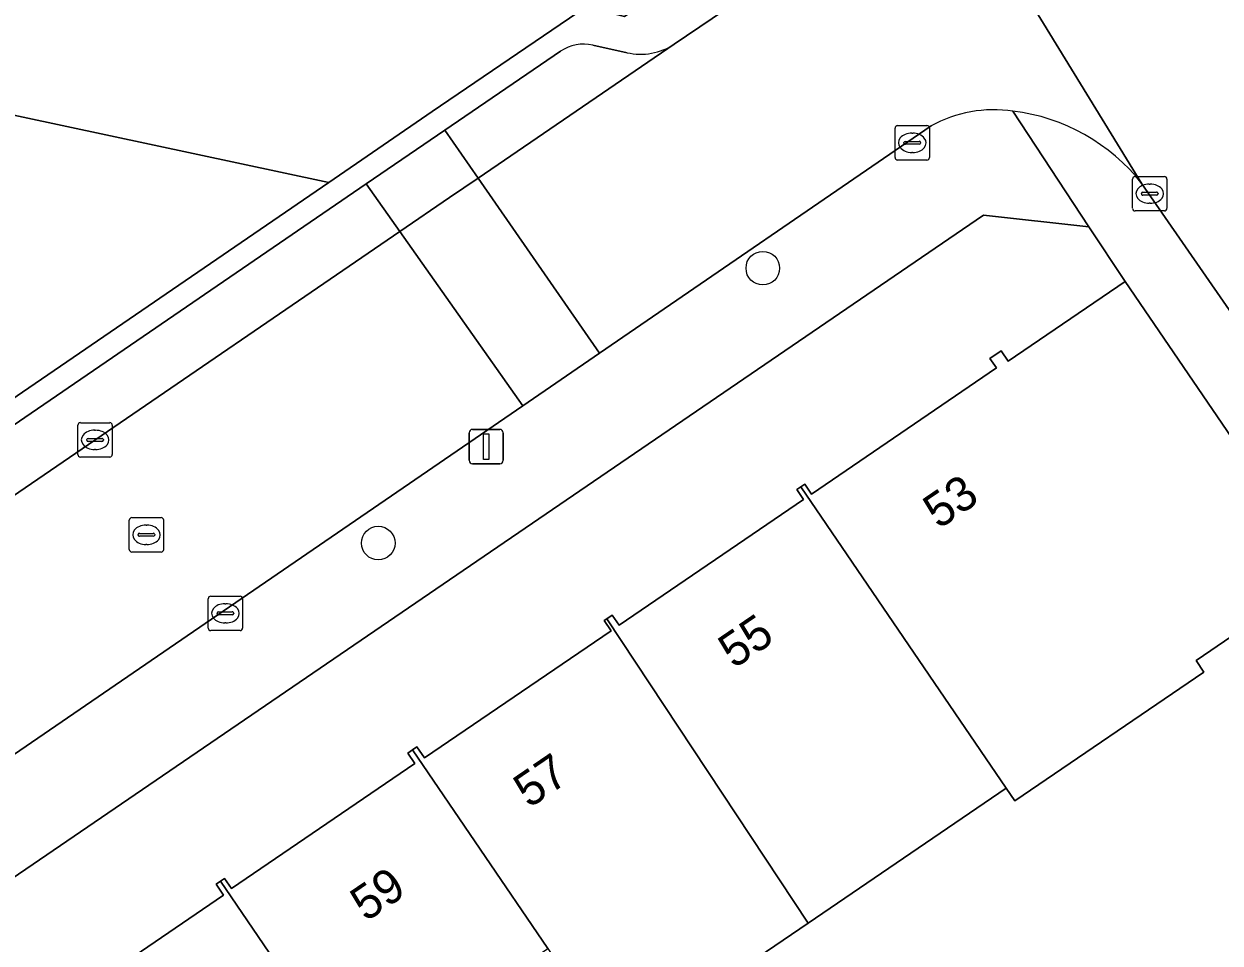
# Model space of a CAD drawing. Extents: x 157445 to 158888, y 383061 to 384688.
# Drawn here: x 158120.93 to 158155.69, y 383911.91 to 383938.64 of the extents above; entities that cross this region are included whole.
import ezdxf

# ---------------------------------------------------------------- set-up
doc = ezdxf.new("R2010")
doc.units = 0
for name, color, linetype in [('IMGEO_Boom', 7, 'Continuous'), ('IMGEO_Erf', 7, 'Continuous'), ('IMGEO_Groenvoorziening', 7, 'Continuous'), ('IMGEO_Kolk', 7, 'Continuous'), ('IMGEO_Lichtmast', 7, 'Continuous'), ('IMGEO_Pand', 7, 'Continuous'), ('IMGEO_Pand_nummerreeks', 7, 'Continuous'), ('IMGEO_Parkeervlak_open', 7, 'Continuous'), ('IMGEO_Rijbaan_lokaal_open', 7, 'Continuous'), ('IMGEO_Rioolput', 7, 'Continuous'), ('IMGEO_Voetpad_open', 7, 'Continuous')]:
    doc.layers.add(name, color=color, linetype=linetype)

msp = doc.modelspace()

# ---------------------------------------------------------------- linework, layer by layer
at = {"layer": 'IMGEO_Boom'}
for centre in [(158142.404, 383931.538), (158131.225, 383923.543)]:
    msp.add_circle(centre, 0.489, dxfattribs=at)
at = {"layer": 'IMGEO_Erf'}
for points in [[(158132.292, 383917.137), (158132.085, 383917.439), (158132.218, 383917.53), (158132.35, 383917.62), (158132.571, 383917.296), (158137.996, 383920.993), (158137.792, 383921.29), (158137.87, 383921.343), (158138.026, 383921.45), (158138.225, 383921.158), (158143.587, 383924.813), (158143.393, 383925.098), (158143.509, 383925.177), (158143.622, 383925.254), (158143.817, 383924.969), (158149.195, 383928.636), (158149.005, 383928.914), (158149.329, 383929.135), (158149.537, 383928.829), (158152.941, 383931.151), (158151.882, 383932.744), (158148.818, 383933.08), (158107.25, 383904.692)], [(158168.836, 383907.967), (158158.725, 383922.665), (158155.001, 383920.125), (158155.227, 383919.794), (158149.73, 383916.045), (158149.477, 383916.417), (158143.722, 383912.494), (158138.209, 383908.736)], [(158106.683, 383902.256), (158107.704, 383900.761), (158107.921, 383900.91), (158108.119, 383900.62), (158109.862, 383901.809), (158109.665, 383902.098), (158109.951, 383902.294), (158110.128, 383902.034), (158115.52, 383905.709), (158115.34, 383905.972), (158115.45, 383906.048), (158115.56, 383906.123), (158115.767, 383905.82), (158121.077, 383909.439), (158120.861, 383909.756), (158120.998, 383909.849), (158121.137, 383909.944), (158121.347, 383909.636), (158126.731, 383913.306), (158126.513, 383913.625), (158126.638, 383913.71), (158126.759, 383913.792), (158126.957, 383913.501), (158132.292, 383917.137)]]:
    msp.add_lwpolyline(points, dxfattribs=at)
at = {"layer": 'IMGEO_Groenvoorziening'}
for points in [[(158112.294, 383944.329), (158112.746, 383940.862), (158113.147, 383937.59), (158129.791, 383934.033), (158132.796, 383936.089), (158137.27, 383939.14), (158138.383, 383938.856), (158141.77, 383941.24)], [(158129.791, 383934.033), (158113.147, 383937.59), (158113.333, 383936.07)], [(158104.012, 383915.602), (158103.645, 383916.138), (158129.791, 383934.033)]]:
    msp.add_lwpolyline(points, dxfattribs=at)
at = {"layer": 'IMGEO_Kolk'}
for p, q in [((158146.323, 383935.683), (158147.175, 383935.683)), ((158146.248, 383934.757), (158146.248, 383935.609)), ((158146.736, 383935.463), (158146.761, 383935.463)), ((158147.249, 383935.609), (158147.249, 383934.757)), ((158146.507, 383935.177), (158146.507, 383935.189)), ((158146.945, 383935.14), (158146.547, 383935.14)), ((158146.55, 383935.226), (158146.948, 383935.226)), ((158146.991, 383935.189), (158146.991, 383935.177)), ((158147.175, 383934.683), (158146.323, 383934.683)), ((158146.759, 383934.903), (158146.734, 383934.903)), ((158153.15, 383933.278), (158153.15, 383934.13)), ((158153.225, 383934.204), (158154.077, 383934.204)), ((158153.638, 383933.984), (158153.663, 383933.984)), ((158154.151, 383934.13), (158154.151, 383933.278)), ((158153.409, 383933.698), (158153.409, 383933.71)), ((158153.847, 383933.661), (158153.449, 383933.661)), ((158153.452, 383933.747), (158153.85, 383933.747)), ((158153.893, 383933.71), (158153.893, 383933.698)), ((158153.661, 383933.424), (158153.636, 383933.424)), ((158154.077, 383933.204), (158153.225, 383933.204)), ((158122.569, 383927.045), (158123.421, 383927.045)), ((158122.494, 383926.119), (158122.494, 383926.971)), ((158122.982, 383926.825), (158123.007, 383926.825)), ((158123.495, 383926.971), (158123.495, 383926.119)), ((158122.753, 383926.539), (158122.753, 383926.551)), ((158123.191, 383926.502), (158122.793, 383926.502)), ((158122.796, 383926.588), (158123.194, 383926.588)), ((158123.237, 383926.551), (158123.237, 383926.539)), ((158123.421, 383926.045), (158122.569, 383926.045)), ((158123.005, 383926.265), (158122.98, 383926.265)), ((158126.282, 383921.074), (158126.282, 383921.926)), ((158126.357, 383922), (158127.209, 383922)), ((158126.77, 383921.78), (158126.795, 383921.78)), ((158127.283, 383921.926), (158127.283, 383921.074)), ((158126.541, 383921.494), (158126.541, 383921.506)), ((158126.979, 383921.457), (158126.581, 383921.457)), ((158126.584, 383921.543), (158126.982, 383921.543)), ((158127.025, 383921.506), (158127.025, 383921.494)), ((158126.793, 383921.22), (158126.768, 383921.22)), ((158127.209, 383921), (158126.357, 383921))]:
    msp.add_line(p, q, dxfattribs=at)
for points in [[(158146.323, 383935.683), (158147.175, 383935.683)], [(158146.248, 383934.757), (158146.248, 383935.609)], [(158147.249, 383935.609), (158147.249, 383934.757)], [(158147.175, 383934.683), (158146.323, 383934.683)], [(158153.15, 383933.278), (158153.15, 383934.13)], [(158153.225, 383934.204), (158154.077, 383934.204)], [(158154.151, 383934.13), (158154.151, 383933.278)], [(158154.077, 383933.204), (158153.225, 383933.204)], [(158122.569, 383927.045), (158123.421, 383927.045)], [(158122.494, 383926.119), (158122.494, 383926.971)], [(158123.495, 383926.971), (158123.495, 383926.119)], [(158123.421, 383926.045), (158122.569, 383926.045)], [(158126.282, 383921.074), (158126.282, 383921.926)], [(158126.357, 383922), (158127.209, 383922)], [(158127.283, 383921.926), (158127.283, 383921.074)], [(158127.209, 383921), (158126.357, 383921)]]:
    msp.add_lwpolyline(points, dxfattribs=at)
for centre, radius, start, end in [((158146.325, 383935.607), 0.0765, 91.552, 178.448), ((158146.325, 383935.607), 0.0765, 91.552, 178.448), ((158147.173, 383935.607), 0.0765, 1.552, 88.448), ((158147.173, 383935.607), 0.0765, 1.552, 88.448), ((158146.547, 383935.186), 0.0403, 85.8775, 175.7526), ((158146.544, 383935.176), 0.0366, 178.938, 274.7102), ((158146.948, 383935.183), 0.043, 264.8664, 352.4533), ((158146.952, 383935.188), 0.0386, 1.7309, 96.639), ((158146.325, 383934.759), 0.0765, 181.552, 268.448), ((158146.325, 383934.759), 0.0765, 181.552, 268.448), ((158147.173, 383934.759), 0.0765, 271.552, 358.448), ((158147.173, 383934.759), 0.0765, 271.552, 358.448), ((158153.227, 383934.128), 0.0765, 91.552, 178.448), ((158153.227, 383934.128), 0.0765, 91.552, 178.448), ((158154.075, 383934.128), 0.0765, 1.552, 88.448), ((158154.075, 383934.128), 0.0765, 1.552, 88.448), ((158153.449, 383933.707), 0.0403, 85.8775, 175.7526), ((158153.446, 383933.697), 0.0366, 178.938, 274.7102), ((158153.85, 383933.704), 0.043, 264.8664, 352.4533), ((158153.854, 383933.709), 0.0386, 1.7309, 96.639), ((158153.227, 383933.28), 0.0765, 181.552, 268.448), ((158153.227, 383933.28), 0.0765, 181.552, 268.448), ((158154.075, 383933.28), 0.0765, 271.552, 358.448), ((158154.075, 383933.28), 0.0765, 271.552, 358.448), ((158122.571, 383926.969), 0.0765, 91.552, 178.448), ((158122.571, 383926.969), 0.0765, 91.552, 178.448), ((158123.419, 383926.969), 0.0765, 1.552, 88.448), ((158123.419, 383926.969), 0.0765, 1.552, 88.448), ((158122.793, 383926.548), 0.0403, 85.8775, 175.7526), ((158122.79, 383926.538), 0.0366, 178.938, 274.7102), ((158123.194, 383926.545), 0.043, 264.8664, 352.4533), ((158123.198, 383926.55), 0.0386, 1.7309, 96.639), ((158122.571, 383926.121), 0.0765, 181.552, 268.448), ((158122.571, 383926.121), 0.0765, 181.552, 268.448), ((158123.419, 383926.121), 0.0765, 271.552, 358.448), ((158123.419, 383926.121), 0.0765, 271.552, 358.448), ((158126.359, 383921.924), 0.0765, 91.552, 178.448), ((158126.359, 383921.924), 0.0765, 91.552, 178.448), ((158127.207, 383921.924), 0.0765, 1.552, 88.448), ((158127.207, 383921.924), 0.0765, 1.552, 88.448), ((158126.581, 383921.503), 0.0403, 85.8775, 175.7526), ((158126.578, 383921.493), 0.0366, 178.938, 274.7102), ((158126.982, 383921.5), 0.043, 264.8664, 352.4533), ((158126.986, 383921.505), 0.0386, 1.7309, 96.639), ((158126.359, 383921.076), 0.0765, 181.552, 268.448), ((158126.359, 383921.076), 0.0765, 181.552, 268.448), ((158127.207, 383921.076), 0.0765, 271.552, 358.448), ((158127.207, 383921.076), 0.0765, 271.552, 358.448)]:
    msp.add_arc(centre, radius, start, end, dxfattribs=at)
for centre, major_axis, ratio, start_param, end_param in [((158146.735, 383935.183), (-0.387, 0.002), 0.722429, 4.712389, 7.853982), ((158146.76, 383935.183), (-0.39, 0.002), 0.717154, 1.570796, 4.712389), ((158153.637, 383933.704), (-0.387, 0.002), 0.722429, 4.712389, 7.853982), ((158153.662, 383933.704), (-0.39, 0.002), 0.717154, 1.570796, 4.712389), ((158122.981, 383926.545), (-0.387, 0.002), 0.722429, 4.712389, 7.853982), ((158123.006, 383926.545), (-0.39, 0.002), 0.717154, 1.570796, 4.712389), ((158126.769, 383921.5), (-0.387, 0.002), 0.722429, 4.712389, 7.853982), ((158126.794, 383921.5), (-0.39, 0.002), 0.717154, 1.570796, 4.712389)]:
    msp.add_ellipse(centre, major_axis=major_axis, ratio=ratio, start_param=start_param, end_param=end_param, dxfattribs=at)
at = {"layer": 'IMGEO_Lichtmast'}
for p, q in [((158133.869, 383925.95), (158133.869, 383926.75)), ((158133.869, 383926.75), (158133.869, 383925.95)), ((158133.969, 383926.85), (158134.759, 383926.85)), ((158134.759, 383926.85), (158133.969, 383926.85)), ((158134.859, 383926.75), (158134.859, 383925.95)), ((158134.859, 383925.95), (158134.859, 383926.75)), ((158134.759, 383925.85), (158133.969, 383925.85)), ((158133.969, 383925.85), (158134.759, 383925.85))]:
    msp.add_line(p, q, dxfattribs=at)
msp.add_lwpolyline([(158134.289, 383926.725), (158134.439, 383926.725), (158134.439, 383925.975), (158134.289, 383925.975), (158134.289, 383926.725)], dxfattribs=at)
for centre, start, end in [((158133.969, 383926.75), 90, 180), ((158133.969, 383926.75), 90, 180), ((158134.759, 383926.75), 0, 90), ((158134.759, 383926.75), 360, 90), ((158133.969, 383925.95), 180, 270), ((158133.969, 383925.95), 180, 270), ((158134.759, 383925.95), 270, 0), ((158134.759, 383925.95), 270, 0)]:
    msp.add_arc(centre, 0.1, start, end, dxfattribs=at)
at = {"layer": 'IMGEO_Pand'}
for points in [[(158143.509, 383925.177), (158149.477, 383916.417), (158149.73, 383916.045), (158155.227, 383919.794), (158155.001, 383920.125), (158158.725, 383922.665), (158152.941, 383931.151), (158149.537, 383928.829), (158149.329, 383929.135), (158149.005, 383928.914), (158149.195, 383928.636), (158143.817, 383924.969), (158143.622, 383925.254)], [(158137.87, 383921.343), (158143.722, 383912.494), (158149.477, 383916.417), (158143.509, 383925.177), (158143.393, 383925.098), (158143.587, 383924.813), (158138.225, 383921.158), (158138.026, 383921.45)], [(158137.87, 383921.343), (158137.792, 383921.29), (158137.996, 383920.993), (158132.571, 383917.296), (158132.35, 383917.62), (158132.218, 383917.53), (158136.155, 383911.752), (158138.209, 383908.736), (158143.722, 383912.494)], [(158136.155, 383911.752), (158132.218, 383917.53), (158132.085, 383917.439), (158132.292, 383917.137), (158126.957, 383913.501), (158126.759, 383913.792), (158126.638, 383913.71), (158130.566, 383907.942)], [(158124.919, 383904.093), (158130.566, 383907.942), (158126.638, 383913.71), (158126.513, 383913.625), (158126.731, 383913.306), (158121.347, 383909.636), (158121.137, 383909.944), (158120.998, 383909.849)]]:
    msp.add_lwpolyline(points, close=True, dxfattribs=at)
at = {"layer": 'IMGEO_Parkeervlak_open'}
for points in [[(158136.525, 383937.845), (158133.162, 383935.552), (158134.127, 383934.16), (158139.831, 383938.05)], [(158138.457, 383937.803), (158137.463, 383938.025)], [(158103.038, 383912.884), (158131.852, 383932.606), (158130.877, 383933.99), (158104.012, 383915.602)]]:
    msp.add_lwpolyline(points, dxfattribs=at)
msp.add_lwpolyline([(158133.162, 383935.552), (158130.877, 383933.99), (158131.852, 383932.606), (158133.296, 383933.594), (158134.127, 383934.16)], close=True, dxfattribs=at)
for centre, radius, start, end in [((158137.202, 383936.851), 1.203, 77.4755, 124.2503), ((158138.852, 383939.549), 1.79, 257.2367, 303.1454)]:
    msp.add_arc(centre, radius, start, end, dxfattribs=at)
at = {"layer": 'IMGEO_Rijbaan_lokaal_open'}
for points in [[(158125.01, 383977.147), (158125.236, 383976.812), (158130.206, 383969.44), (158143.875, 383949.453), (158144.505, 383948.544), (158153.422, 383933.994), (158158.232, 383927.036), (158162.527, 383930.304), (158171.199, 383936.902)], [(158153.422, 383933.994), (158144.505, 383948.544)], [(158143.145, 383940.348), (158142.42, 383939.815), (158139.831, 383938.05), (158134.127, 383934.16), (158137.658, 383929.066), (158147.296, 383935.673)]]:
    msp.add_lwpolyline(points, dxfattribs=at)
for points in [[(158134.127, 383934.16), (158133.296, 383933.594), (158131.852, 383932.606), (158135.426, 383927.536), (158137.658, 383929.066)], [(158135.426, 383927.536), (158131.852, 383932.606), (158103.038, 383912.884), (158093.943, 383906.66), (158088.566, 383902.987), (158078.912, 383896.392), (158082.388, 383891.324), (158088.313, 383895.363), (158095.088, 383899.962), (158102.711, 383905.136), (158106.703, 383907.846)]]:
    msp.add_lwpolyline(points, close=True, dxfattribs=at)
for centre, radius, start, end in [((158149.125, 383932.366), 3.779, 81.6355, 118.9488), ((158148.991, 383930.509), 5.638, 38.1809, 83.0266)]:
    msp.add_arc(centre, radius, start, end, dxfattribs=at)
at = {"layer": 'IMGEO_Rioolput'}
for p, q in [((158123.987, 383923.358), (158123.987, 383924.21)), ((158124.062, 383924.284), (158124.914, 383924.284)), ((158124.988, 383924.21), (158124.988, 383923.358)), ((158124.475, 383924.064), (158124.5, 383924.064)), ((158124.246, 383923.778), (158124.246, 383923.79)), ((158124.684, 383923.741), (158124.286, 383923.741)), ((158124.289, 383923.827), (158124.687, 383923.827)), ((158124.73, 383923.79), (158124.73, 383923.778)), ((158124.914, 383923.284), (158124.062, 383923.284)), ((158124.498, 383923.504), (158124.473, 383923.504))]:
    msp.add_line(p, q, dxfattribs=at)
for points in [[(158123.987, 383923.358), (158123.987, 383924.21)], [(158124.062, 383924.284), (158124.914, 383924.284)], [(158124.988, 383924.21), (158124.988, 383923.358)], [(158124.914, 383923.284), (158124.062, 383923.284)]]:
    msp.add_lwpolyline(points, dxfattribs=at)
for centre, radius, start, end in [((158124.064, 383924.208), 0.0765, 91.552, 178.448), ((158124.064, 383924.208), 0.0765, 91.552, 178.448), ((158124.912, 383924.208), 0.0765, 1.552, 88.448), ((158124.912, 383924.208), 0.0765, 1.552, 88.448), ((158124.286, 383923.787), 0.0403, 85.8775, 175.7526), ((158124.283, 383923.777), 0.0366, 178.938, 274.7102), ((158124.687, 383923.784), 0.043, 264.8664, 352.4533), ((158124.691, 383923.789), 0.0386, 1.7309, 96.639), ((158124.064, 383923.36), 0.0765, 181.552, 268.448), ((158124.064, 383923.36), 0.0765, 181.552, 268.448), ((158124.912, 383923.36), 0.0765, 271.552, 358.448), ((158124.912, 383923.36), 0.0765, 271.552, 358.448)]:
    msp.add_arc(centre, radius, start, end, dxfattribs=at)
for centre, major_axis, ratio, start_param, end_param in [((158124.474, 383923.784), (-0.387, 0.002), 0.722429, 4.712389, 7.853982), ((158124.499, 383923.784), (-0.39, 0.002), 0.717154, 1.570796, 4.712389)]:
    msp.add_ellipse(centre, major_axis=major_axis, ratio=ratio, start_param=start_param, end_param=end_param, dxfattribs=at)
at = {"layer": 'IMGEO_Voetpad_open'}
for points in [[(158141.77, 383941.24), (158138.383, 383938.856), (158137.27, 383939.14), (158132.796, 383936.089), (158129.791, 383934.033), (158103.645, 383916.138), (158104.012, 383915.602), (158130.877, 383933.99), (158133.162, 383935.552)], [(158139.831, 383938.05), (158142.42, 383939.815), (158143.145, 383940.348)], [(158133.162, 383935.552), (158136.525, 383937.845)], [(158137.463, 383938.025), (158138.457, 383937.803)], [(158148.818, 383933.08), (158151.882, 383932.744), (158149.675, 383936.105)], [(158149.675, 383936.105), (158151.882, 383932.744), (158152.941, 383931.151), (158158.725, 383922.665), (158168.836, 383907.967), (158169.711, 383906.69), (158189.73, 383877.146), (158190.846, 383875.319), (158191.502, 383874.348)], [(158147.296, 383935.673), (158137.658, 383929.066), (158135.426, 383927.536), (158106.703, 383907.846), (158102.711, 383905.136), (158103.318, 383904.242), (158102.377, 383901.408), (158107.25, 383904.692), (158148.818, 383933.08)], [(158172.66, 383908.948), (158172.255, 383909.541), (158168.829, 383914.557), (158168.274, 383915.37), (158163.296, 383919.392), (158160.19, 383924.14), (158158.898, 383926.161), (158158.232, 383927.036), (158153.422, 383933.994)]]:
    msp.add_lwpolyline(points, dxfattribs=at)
for centre, radius, start, end in [((158137.202, 383936.851), 1.203, 77.4755, 124.2503), ((158138.852, 383939.549), 1.79, 257.2367, 303.1454), ((158149.125, 383932.366), 3.779, 81.6355, 118.9488), ((158148.991, 383930.509), 5.638, 38.1809, 83.0266)]:
    msp.add_arc(centre, radius, start, end, dxfattribs=at)

# ---------------------------------------------------------------- texts
at = {"layer": 'IMGEO_Pand_nummerreeks'}
for s, rotation, p in [('53', 34.2806, (158147.517, 383923.931)), ('55', 34.2806, (158141.564, 383919.873)), ('57', 34.2801, (158135.611, 383915.815)), ('59', 34.2806, (158130.867, 383912.514))]:
    msp.add_text(s, height=1, rotation=rotation, dxfattribs=at).set_placement(p)

doc.saveas('drawing.dxf')
